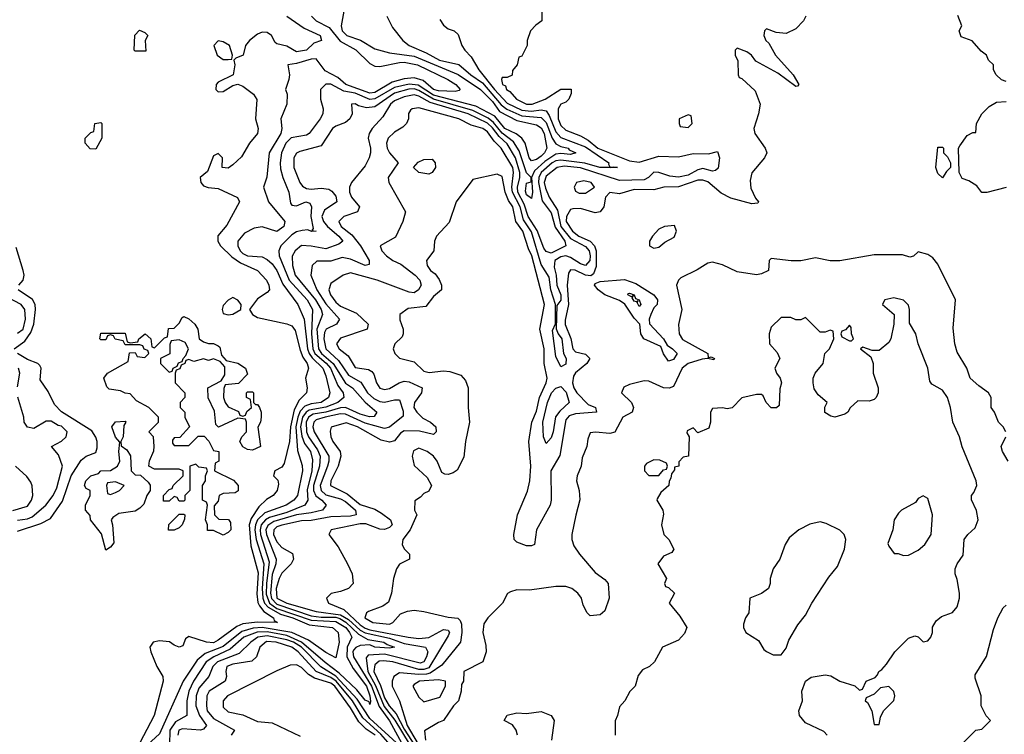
# Model space of a CAD drawing. Header units: inches. Extents: x 2380053 to 2584298, y 380219 to 546618.
# Tile 666 of 788: x 2533859 to 2537882, y 455353 to 458275. Entities that reach past the tile are written whole.
import ezdxf

# ---------------------------------------------------------------- set-up
doc = ezdxf.new("R2010")
doc.units = ezdxf.units.IN
doc.header["$MEASUREMENT"] = 0
doc.layers.add('C5435', color=7, linetype='Continuous')

msp = doc.modelspace()

# ---------------------------------------------------------------- linework, layer by layer
at = {"layer": 'C5435', "color": 2}
for points, elevation in [([(2535183, 458310), (2535171.6, 458250), (2535176.5, 458230), (2535195.5, 458210), (2535251.4, 458191.4), (2535310, 458156.4), (2535370, 458138.9), (2535470, 458125.7), (2535650, 458051.2), (2535741.8, 457990), (2535790, 457940.2), (2535819.7, 457899.7), (2535890, 457862.3), (2535970, 457845.3), (2535990, 457832.8), (2536001.1, 457810), (2536013.2, 457750), (2536002.8, 457730), (2535990, 457717.2), (2535970, 457703.5), (2535950, 457698), (2535941, 457710), (2535924.2, 457770), (2535910.6, 457790.6), (2535887.9, 457807.9), (2535840.8, 457830), (2535800.5, 457880.5), (2535722.1, 457922.1), (2535550, 457966.6), (2535487.5, 458007.5), (2535450, 458011.6), (2535390, 457997.7), (2535310, 457951.1), (2535290, 457949.1), (2535230, 457973.9), (2535183.3, 457983.3), (2535130, 458011), (2535110, 458011.2), (2535087.3, 457990), (2535087.7, 457950), (2535099.3, 457910), (2535097.1, 457890), (2535086, 457870), (2535042, 457810), (2535030, 457802.4), (2534967.5, 457792.5), (2534945.8, 457770), (2534928, 457730), (2534922.8, 457690), (2534924.8, 457664.8), (2534933.4, 457630), (2534958.4, 457570), (2534965.1, 457525.1), (2534970, 457516), (2534990, 457514), (2535028, 457530), (2535044.5, 457524.5), (2535050.4, 457510.4), (2535048.7, 457470), (2535058.5, 457421.5), (2535052.7, 457412.7), (2535070.7, 457410), (2535050.5, 457409.5), (2535035.9, 457415.9), (2535013.4, 457413.4), (2534990, 457407.2), (2534970, 457395.1), (2534926, 457350), (2534917, 457330), (2534919, 457310), (2534959.3, 457210), (2535033, 457130), (2535054.7, 457090), (2535051.1, 456990), (2535056.8, 456930), (2535064.6, 456910), (2535111.4, 456871.4), (2535128, 456850), (2535158.8, 456778.8), (2535180.9, 456750), (2535183.7, 456730), (2535158.9, 456710), (2535110, 456690.5), (2535041.6, 456678.4), (2535029, 456671), (2535014.4, 456650), (2535006.4, 456610), (2535011.6, 456571.6), (2535022.6, 456542.6), (2535046.9, 456510), (2535054.9, 456474.9), (2535052.2, 456430), (2535033, 456353), (2535036.5, 456310), (2535023.8, 456290), (2534950, 456259.9), (2534880, 456240), (2534862.9, 456230), (2534845.9, 456210), (2534841.2, 456190), (2534843.1, 456170), (2534877.9, 456057.9), (2534866.9, 455970), (2534866.3, 455926.3), (2534879.8, 455890), (2534910, 455867.6), (2535050, 455819.6), (2535150, 455814.4), (2535190.7, 455790), (2535206.7, 455770), (2535215.6, 455750), (2535197.3, 455710), (2535195.9, 455670), (2535221.8, 455621.8), (2535275.4, 455550), (2535290, 455510.6), (2535292.1, 455487.9), (2535290, 455475.3), (2535286.5, 455486.5), (2535270, 455493), (2535235.8, 455535.8), (2535163.6, 455603.6), (2535106.4, 455646.4), (2535010.3, 455730.3), (2534950, 455757), (2534870, 455772.3), (2534829.7, 455770.3), (2534774.6, 455750), (2534718.9, 455701.1), (2534651.6, 455670), (2534620.7, 455650), (2534569.2, 455570), (2534550.2, 455530), (2534541.2, 455490), (2534541.6, 455430), (2534495, 455405), (2534472.7, 455370), (2534470.4, 455310)], 14), ([(2535992, 458310), (2535992, 458270), (2535967.1, 458252.9), (2535946, 458230), (2535932, 458190), (2535932, 458170), (2535910, 458126), (2535898, 458122), (2535892, 458090), (2535872.7, 458067.3), (2535871.6, 458048.4), (2535850, 458038), (2535830, 458038), (2535827.3, 458030), (2535832, 458010), (2535844, 458004), (2535848, 457990), (2535861.4, 457981.4), (2535888.2, 457950), (2535930, 457929.4), (2535953.2, 457930), (2536005.2, 457950), (2536070, 457991.3), (2536111.6, 457991.6), (2536112.7, 457972.7), (2536102, 457950), (2536090, 457938), (2536070, 457929), (2536059.1, 457910), (2536059.6, 457870), (2536070, 457842.4), (2536090, 457823.2), (2536150, 457799.7), (2536182, 457782), (2536221.1, 457750), (2536350, 457698.4), (2536390, 457692.9), (2536470, 457716.6), (2536550, 457714.5), (2536610, 457728.4), (2536672.9, 457727.1), (2536710, 457736), (2536717.6, 457710), (2536712.5, 457667.5), (2536701.6, 457658.4), (2536690, 457656.3), (2536650, 457666.3), (2536630, 457661), (2536590, 457639.1), (2536550.8, 457630.8), (2536514.7, 457634.7), (2536470, 457649.7), (2536450, 457651.1), (2536428.4, 457630), (2536410, 457620.8), (2536310, 457618.2), (2536150, 457669.1), (2536083.7, 457676.3), (2536054.4, 457670), (2536010, 457635.3), (2536002.1, 457610), (2536006.6, 457586.6), (2536021.6, 457550), (2536056.7, 457496.7), (2536070.1, 457430), (2536110, 457380.6), (2536170, 457347.6), (2536185, 457330), (2536190.1, 457310.1), (2536188.3, 457290), (2536170, 457269.8), (2536150, 457276.5), (2536110, 457302.5), (2536090, 457308.9), (2536070, 457306), (2536046, 457290), (2536043.2, 457263.2), (2536051.4, 457230), (2536053.4, 457190), (2536070.2, 457150), (2536070, 457128.7), (2536054, 457106), (2536051.4, 457011.4), (2536058.4, 456990), (2536073.8, 456970), (2536081.3, 456910), (2536091.7, 456890), (2536090, 456866), (2536070, 456856), (2536050, 456898), (2536035.3, 457004.7), (2536048.4, 457031.6), (2536048.4, 457110), (2536028.8, 457170), (2536022.2, 457222.2), (2535990, 457274), (2535950, 457407.8), (2535917.1, 457457.1), (2535903.4, 457510), (2535872.1, 457570), (2535869.2, 457590.8), (2535877, 457650), (2535873.7, 457670), (2535826.6, 457750), (2535797.7, 457777.7), (2535770, 457816.9), (2535751.6, 457830), (2535704, 457844), (2535652.7, 457870), (2535490, 457915.1), (2535462, 457910), (2535455.3, 457904.7), (2535447.9, 457892.1), (2535447.3, 457870), (2535438.8, 457850), (2535424.4, 457835.6), (2535390, 457815.1), (2535364.4, 457790), (2535357.6, 457770), (2535360.3, 457750), (2535370, 457730.7), (2535404.7, 457690), (2535364, 457630), (2535366.8, 457610), (2535434.8, 457490), (2535424.9, 457450), (2535394.4, 457385.6), (2535332, 457350), (2535338, 457330), (2535357.3, 457310), (2535382.8, 457290), (2535415.9, 457275.9), (2535474, 457230), (2535494, 457210), (2535499.5, 457190), (2535487.7, 457170), (2535470, 457158.7), (2535450, 457161.3), (2535319, 457210), (2535210, 457239.6), (2535181, 457230), (2535130, 457196), (2535122.4, 457170), (2535128.9, 457150), (2535150, 457120.3), (2535170, 457104), (2535235.5, 457075.5), (2535283, 457030), (2535279.1, 457010), (2535170, 456973.6), (2535153.4, 456950), (2535163.8, 456930), (2535200.3, 456900.3), (2535230, 456853), (2535284.4, 456844.4), (2535297.1, 456837.1), (2535306, 456826), (2535316.4, 456790), (2535330, 456768.2), (2535350, 456762.4), (2535370, 456767.2), (2535409.8, 456790.2), (2535430, 456796.5), (2535450, 456794.9), (2535503, 456770), (2535500.3, 456750), (2535471.7, 456710), (2535469.1, 456690), (2535481.7, 456670), (2535506.5, 456646.5), (2535537.3, 456630), (2535559.1, 456610), (2535560.7, 456590), (2535550, 456579.3), (2535492.2, 456592.2), (2535430, 456594.7), (2535414.8, 456585.2), (2535390, 456553.6), (2535370, 456547.8), (2535336.3, 456556.3), (2535238.7, 456610), (2535192.8, 456627.2), (2535130.8, 456609.2), (2535126.8, 456593.2), (2535130.6, 456570), (2535138, 456550), (2535168, 456510), (2535170.7, 456490), (2535160.3, 456450), (2535130.5, 456390), (2535128.8, 456370), (2535196.2, 456336.2), (2535250, 456293.4), (2535310, 456274.4), (2535337.7, 456257.7), (2535374.4, 456230), (2535380.5, 456210), (2535370, 456199.5), (2535348.7, 456191.3), (2535330, 456192.4), (2535273.5, 456213.5), (2535250, 456214.2), (2535131.3, 456190), (2535122, 456170), (2535159.8, 456119.8), (2535198.8, 456050), (2535217.3, 456010), (2535221, 455970), (2535202, 455950), (2535170, 455937.2), (2535131, 455929), (2535112, 455910), (2535121, 455890), (2535183.6, 455863.6), (2535250, 455800.8), (2535270, 455786.9), (2535290, 455781.1), (2535446, 455750), (2535490, 455745.7), (2535530.6, 455749.4), (2535590, 455782), (2535610, 455779.3), (2535615.6, 455770), (2535610, 455756), (2535530, 455625.5), (2535510, 455618), (2535490, 455618.6), (2535383.7, 455650), (2535345.8, 455654.2), (2535327.7, 455652.3), (2535310, 455638), (2535306, 455610), (2535333, 455553), (2535350, 455502.8), (2535368.9, 455470), (2535397.5, 455437.5), (2535430, 455374.2), (2535502.4, 455262.4)], 26), ([(2534950.4, 458290), (2535020.5, 458240.5), (2535086.8, 458210), (2535091.3, 458190), (2535060.6, 458179.4), (2535030, 458149.8), (2534990, 458143.9), (2534950, 458166.3), (2534910, 458176), (2534902, 458182), (2534887, 458210), (2534870, 458222.4), (2534850, 458223.5), (2534830, 458215.8), (2534797.3, 458190), (2534781, 458170), (2534772, 458130), (2534742, 458118), (2534734, 458110), (2534738, 458090), (2534731, 458049), (2534670, 458019.3), (2534662, 458010), (2534660.7, 457990), (2534670, 457980.7), (2534690, 457982), (2534730, 458006), (2534750, 458011.3), (2534770, 458002.8), (2534814, 457970), (2534828, 457948), (2534822.4, 457870), (2534833, 457830), (2534830.5, 457810), (2534798, 457770), (2534765.2, 457714.8), (2534730, 457682), (2534710, 457668), (2534686, 457670), (2534688, 457710), (2534670, 457728), (2534650, 457718), (2534626, 457654), (2534596, 457630), (2534598.8, 457610), (2534610, 457596), (2534628.6, 457588.6), (2534670, 457584.4), (2534748.5, 457548.5), (2534757.3, 457530), (2534704.6, 457435.4), (2534668.6, 457391.4), (2534668, 457370), (2534679.1, 457350), (2534725.9, 457305.9), (2534761.2, 457281.2), (2534830.2, 457250.2), (2534867.7, 457210), (2534877.1, 457190), (2534878.8, 457170), (2534870, 457159), (2534830, 457133.2), (2534798, 457090), (2534810.6, 457070), (2534830, 457057.6), (2534950, 457032), (2534970, 457023.8), (2534984.8, 457004.8), (2535004.1, 456924.1), (2535015.2, 456895.2), (2535033.1, 456870), (2535039.1, 456850), (2535026.8, 456810), (2535033, 456770), (2535030.7, 456750), (2535000.9, 456719.1), (2534980.4, 456679.6), (2534965.4, 456610), (2534960.7, 456550), (2534938.9, 456461.1), (2534930, 456445.2), (2534901, 456430), (2534896, 456410), (2534912.8, 456392.8), (2534915.9, 456375.9), (2534910.6, 456350), (2534894, 456330), (2534866.5, 456313.5), (2534836.2, 456283.8), (2534804.2, 456235.8), (2534796.3, 456210), (2534803.5, 456123.5), (2534832.9, 456012.9), (2534828.1, 455928.1), (2534832.4, 455892.4), (2534838, 455878), (2534855.8, 455855.8), (2534896.4, 455830), (2534898.8, 455818.8), (2534912, 455810), (2534830, 455812.2), (2534770, 455804.8), (2534745.8, 455794.2), (2534670, 455737.7), (2534650, 455727.8), (2534622, 455730), (2534550, 455752.7), (2534536, 455744), (2534524.7, 455715.3), (2534510.9, 455709.1), (2534490, 455717.2), (2534471.4, 455731.4), (2534430, 455736.2), (2534404.7, 455730), (2534391, 455710), (2534394.8, 455690), (2534419.1, 455630), (2534443, 455590), (2534444.4, 455570), (2534408.2, 455430), (2534334.5, 455290)], 6), ([(2535050.7, 458290), (2535070.6, 458270), (2535122.9, 458242.9), (2535167.7, 458187.7), (2535231.6, 458151.6), (2535290, 458095.8), (2535310, 458084.9), (2535330, 458083.7), (2535410, 458100.2), (2535430, 458100.7), (2535484, 458090), (2535607.7, 458030), (2535640.5, 458010), (2535658.8, 457990), (2535654.9, 457985.1), (2535638, 457982), (2535570, 457983.9), (2535549.8, 457990), (2535506.9, 458026.9), (2535470, 458037.1), (2535430, 458032.7), (2535380.9, 458019.1), (2535310, 457977.5), (2535290, 457974.3), (2535191.5, 458010), (2535158.8, 458038.8), (2535106.4, 458066.4), (2535070, 458115.4), (2535050, 458114.2), (2534990, 458095.8), (2534954, 458090), (2534960.7, 458050), (2534958.8, 458030), (2534944.7, 457990), (2534951, 457970), (2534950.7, 457930), (2534926.4, 457870), (2534930.3, 457830), (2534925.3, 457810), (2534878, 457730), (2534868.8, 457631.2), (2534854.9, 457590), (2534874.9, 457530), (2534941.6, 457450), (2534938.4, 457430), (2534910, 457409.7), (2534850, 457428), (2534816.7, 457423.3), (2534777.2, 457402.8), (2534750.4, 457370), (2534750.3, 457350), (2534759, 457330), (2534770, 457319.6), (2534790, 457310.2), (2534850, 457304.9), (2534870, 457294.9), (2534890, 457277), (2534908.9, 457250), (2534933.8, 457193.8), (2534995.8, 457110), (2535020.7, 457050), (2535034.7, 456930), (2535041.4, 456910), (2535053.1, 456893.1), (2535097.7, 456850), (2535110, 456818.8), (2535125.3, 456750), (2535120.3, 456730), (2535090.4, 456710), (2535050, 456704.4), (2535024.4, 456695.6), (2535005.4, 456674.6), (2534995.2, 456650), (2534987.5, 456610), (2534993.6, 456513.6), (2535012.6, 456452.6), (2535014, 456430), (2534994.3, 456330), (2534978.7, 456310), (2534948, 456290), (2534860.6, 456259.4), (2534830.9, 456230), (2534821.9, 456210), (2534819.3, 456190), (2534824.8, 456150), (2534855.8, 456050), (2534849.6, 455950), (2534852.2, 455910), (2534859.3, 455890), (2534873.4, 455873.4), (2534924.5, 455844.5), (2534975.3, 455830), (2535041.1, 455801.1), (2535137.3, 455790), (2535160.4, 455770), (2535164.4, 455730), (2535150, 455666), (2535110, 455688.3), (2535038.4, 455738.4), (2534970, 455769.9), (2534850, 455789.5), (2534812.8, 455787.2), (2534766.2, 455773.8), (2534690, 455712.3), (2534616, 455684), (2534583.4, 455656.6), (2534526, 455570), (2534430, 455355.6), (2534381.2, 455310)], 10), ([(2535358.8, 458290), (2535382.5, 458242.5), (2535424, 458190), (2535450.7, 458170), (2535520, 458140), (2535573.4, 458110), (2535652.4, 458092.4), (2535701.5, 458050), (2535750, 458016.3), (2535826.3, 457926.3), (2535848.6, 457908.6), (2535910, 457882.5), (2535990, 457875.4), (2536010, 457854.9), (2536035.1, 457790), (2536050, 457767.4), (2536070, 457756.5), (2536099.3, 457750), (2536103.4, 457743.4), (2536130.8, 457730), (2536110, 457723.9), (2536070, 457728.2), (2536050, 457725.8), (2536004.2, 457695.8), (2535962.8, 457657.2), (2535950.2, 457630), (2535954.4, 457570), (2535950, 457544), (2535930, 457559.5), (2535925.5, 457574.5), (2535930, 457606.8), (2535948.4, 457611.6), (2535949, 457630), (2535930, 457649), (2535899, 457739), (2535876.1, 457776.1), (2535830, 457811.2), (2535794.9, 457854.9), (2535772.3, 457872.3), (2535710, 457904.3), (2535549.9, 457949.9), (2535490, 457985.6), (2535470, 457992.3), (2535448.8, 457991.2), (2535390, 457974.6), (2535310, 457919.3), (2535275.2, 457915.2), (2535243.2, 457923.2), (2535230, 457931.6), (2535214, 457930), (2535217.3, 457890), (2535207.3, 457870), (2535190, 457855.1), (2535150, 457839.5), (2535137.3, 457830), (2535090, 457759), (2535003.6, 457736.4), (2534990, 457729.3), (2534978.4, 457710), (2534979.5, 457670), (2535003.1, 457610), (2535014.7, 457594.7), (2535030, 457584.9), (2535050, 457582), (2535090, 457586.5), (2535122.3, 457582.3), (2535134.5, 457574.5), (2535150, 457553.4), (2535154.4, 457530), (2535104.1, 457495.9), (2535093.1, 457470), (2535100.3, 457450), (2535116.5, 457430), (2535163.1, 457390), (2535179.1, 457370), (2535162.6, 457357.4), (2535110, 457338.7), (2535050, 457349.7), (2535010, 457351.6), (2534983.8, 457330), (2534972.1, 457307.9), (2534972.8, 457270), (2534984.5, 457230), (2535067.1, 457130), (2535090.2, 457090), (2535096.1, 457070), (2535072.3, 457010), (2535079.2, 456930), (2535092, 456910), (2535140.1, 456870), (2535189.6, 456789.6), (2535218.3, 456770), (2535270, 456711.4), (2535318, 456670), (2535307.7, 456652.3), (2535288.2, 456651.8), (2535250, 456662.2), (2535190, 456689.2), (2535170, 456688.1), (2535110, 456670.4), (2535058.2, 456661.8), (2535038.6, 456650), (2535028.6, 456630), (2535030.9, 456590), (2535038.6, 456570), (2535076.1, 456516.1), (2535086.3, 456490), (2535084.2, 456450), (2535059.2, 456370), (2535058.8, 456350), (2535068.4, 456328.4), (2535093.4, 456310), (2535110.7, 456290), (2535096.3, 456270), (2535050, 456258.2), (2534990, 456250.5), (2534897, 456223), (2534872.8, 456207.2), (2534865.1, 456190), (2534866.5, 456170), (2534906, 456070), (2534905.4, 456050), (2534890, 456006.6), (2534883, 455930), (2534888, 455908), (2534910, 455884.9), (2535050, 455837.9), (2535090, 455831.9), (2535150, 455831.7), (2535166.2, 455826.2), (2535191.6, 455811.6), (2535242.8, 455762.8), (2535281.2, 455741.2), (2535346.8, 455730), (2535360.3, 455720.3), (2535390.4, 455710), (2535370, 455705.3), (2535310, 455709.9), (2535290, 455718.7), (2535250, 455715.9), (2535231.6, 455708.4), (2535223.3, 455696.7), (2535220.2, 455690), (2535223, 455670), (2535296.3, 455550), (2535327.2, 455467.2), (2535370, 455407.9), (2535419.2, 455319.2)], 18), ([(2535575.3, 458275.3), (2535590, 458252), (2535610, 458238), (2535634, 458230), (2535650, 458214), (2535664.7, 458170), (2535678, 458150), (2535702.8, 458122.8), (2535735.3, 458070), (2535798.7, 457990), (2535850, 457933.5), (2535910, 457904.6), (2535950, 457901), (2535990, 457906.6), (2536010, 457901.8), (2536022.8, 457882.8), (2536050, 457816), (2536070, 457793), (2536170, 457755.8), (2536265.5, 457690), (2536264, 457684), (2536270.9, 457670.9), (2536286.3, 457673.7), (2536302, 457670), (2536228.9, 457671.1), (2536168, 457688), (2536070, 457701.2), (2536050, 457698.1), (2536034.7, 457690), (2535989.4, 457650), (2535980.1, 457630), (2535978.8, 457610), (2535993.8, 457533.8), (2536030, 457485.3), (2536047.2, 457427.2), (2536086, 457370), (2536090.2, 457349.8), (2536030, 457319.8), (2536010, 457326.6), (2536000.7, 457340.7), (2535973.3, 457413.3), (2535937, 457470), (2535920.6, 457520.6), (2535894.2, 457570), (2535892.5, 457590), (2535903, 457630), (2535902.8, 457650), (2535884.1, 457710), (2535850, 457766.8), (2535817.3, 457797.3), (2535790, 457833.3), (2535770, 457852.1), (2535691.2, 457890), (2535536.3, 457936.3), (2535490, 457962.3), (2535470, 457968.2), (2535430, 457959.8), (2535390, 457943.5), (2535373.4, 457930), (2535342.5, 457877.5), (2535299.1, 457830), (2535287.3, 457810), (2535282.8, 457790), (2535292.7, 457750), (2535292.7, 457730), (2535286, 457710), (2535270, 457677.2), (2535214.8, 457610), (2535206, 457590), (2535206.7, 457570), (2535214.9, 457550), (2535247.7, 457510), (2535238.8, 457490), (2535182.8, 457470), (2535162.4, 457450), (2535172.7, 457430), (2535215.9, 457395.9), (2535250.9, 457350.9), (2535286, 457290), (2535286, 457274), (2535270, 457269.8), (2535210, 457296), (2535176.7, 457303.3), (2535130, 457288), (2535072.5, 457287.5), (2535053.4, 457270), (2535048.2, 457230), (2535072.2, 457170), (2535110, 457113.8), (2535165.5, 457050), (2535153.4, 457030), (2535110.3, 457009.7), (2535103.8, 456996.2), (2535101, 456970), (2535109.3, 456930), (2535161.4, 456881.4), (2535202, 456822), (2535252.6, 456792.6), (2535280.2, 456750), (2535305.9, 456725.9), (2535330, 456714.2), (2535350, 456711.3), (2535390, 456721.1), (2535410, 456720.7), (2535425.8, 456674.2), (2535426, 456654), (2535370, 456609.7), (2535350, 456603.1), (2535270, 456624.9), (2535190, 456661.9), (2535170, 456663), (2535107.3, 456650), (2535070, 456638.4), (2535060.2, 456630), (2535056.5, 456610), (2535061.8, 456590), (2535121.6, 456490), (2535122, 456470), (2535116.3, 456450), (2535085.9, 456370), (2535090.1, 456350.1), (2535110, 456332.9), (2535170, 456316.3), (2535190, 456305.2), (2535230.3, 456270), (2535233, 456250), (2535210, 456244.6), (2535130, 456242), (2535050, 456227), (2535010, 456225.8), (2534930, 456208.9), (2534910, 456201.4), (2534897.3, 456190), (2534895.9, 456170), (2534910, 456140.3), (2534930, 456116.5), (2534972.9, 456092.9), (2534977.1, 456070), (2534968.2, 456050), (2534930, 456011.6), (2534918.5, 455990), (2534906.8, 455950), (2534910, 455910.6), (2534950.5, 455890), (2535070, 455855), (2535170, 455842.5), (2535202.3, 455822.3), (2535250, 455778.9), (2535270, 455768.7), (2535370, 455747), (2535430, 455724.8), (2535516.3, 455710), (2535526, 455690), (2535521.2, 455670), (2535510.7, 455649.3), (2535495.1, 455644.9), (2535350, 455681), (2535282.6, 455677.4), (2535274.4, 455665.6), (2535280.7, 455610), (2535312.4, 455552.4), (2535347.3, 455467.3), (2535391.3, 455411.3), (2535482.1, 455262.1)], 22), ([(2537071.3, 458290), (2537062, 458270), (2537030, 458238), (2536990, 458218), (2536950, 458222), (2536910, 458238), (2536902, 458230), (2536898.8, 458210), (2536907.7, 458190), (2536919.3, 458179.3), (2536946.8, 458130), (2537018.8, 458050), (2537042, 458010), (2537036.9, 458003.1), (2537030, 458002), (2536955.9, 458055.9), (2536866, 458106), (2536848.7, 458130), (2536830, 458144), (2536790, 458158), (2536782, 458150), (2536782, 458130), (2536792.7, 458107.3), (2536794, 458050), (2536798, 458038), (2536810, 458034), (2536863.6, 457983.6), (2536884.7, 457930), (2536878, 457890), (2536858, 457830), (2536862, 457810), (2536904.7, 457750), (2536911.3, 457730), (2536902, 457710), (2536850.6, 457649.4), (2536843, 457617), (2536845.8, 457585.8), (2536865.2, 457545.2), (2536878, 457530), (2536875.3, 457524.7), (2536850, 457522), (2536764.7, 457544.7), (2536725.4, 457565.4), (2536670, 457611.5), (2536650, 457618.4), (2536630, 457618.7), (2536550, 457592), (2536490.4, 457589.6), (2536450, 457579.7), (2536370, 457580.5), (2536310, 457562.7), (2536270, 457568), (2536252, 457550), (2536246, 457510), (2536230.7, 457489.3), (2536210, 457486), (2536150, 457502.7), (2536118.8, 457501.2), (2536110, 457499), (2536092.4, 457470), (2536092, 457450), (2536116.9, 457410), (2536143.7, 457390), (2536189.5, 457369.5), (2536207.2, 457350), (2536214, 457330), (2536214.3, 457265.7), (2536203.4, 457236.6), (2536192.7, 457227.3), (2536170, 457230.9), (2536128.7, 457251.3), (2536110, 457252), (2536101.7, 457238.3), (2536096.1, 457190), (2536101.4, 457110), (2536087.2, 457047.2), (2536088.2, 457028.2), (2536111, 456971), (2536119, 456930), (2536130, 456916.5), (2536170, 456907.7), (2536187.7, 456890), (2536176.4, 456870), (2536130, 456831.3), (2536122.2, 456817.8), (2536116.9, 456790), (2536123.2, 456770), (2536134.6, 456750), (2536182, 456702), (2536211.3, 456690), (2536216, 456670), (2536130, 456664.2), (2536104.6, 456655.4), (2536090, 456639.5), (2536066.4, 456493.6), (2536028.4, 456430), (2536030.6, 456310.6), (2536026.8, 456290), (2535971, 456190), (2535962, 456130), (2535950, 456124), (2535930, 456124), (2535890, 456139), (2535879, 456150), (2535877.2, 456170), (2535892.7, 456250), (2535933, 456347), (2535943, 456390), (2535947.6, 456450), (2535938.7, 456550), (2535951, 456630), (2535970, 456674), (2535983.1, 456730), (2536009.7, 456790), (2536014, 456810), (2536002, 456870), (2536002.2, 456930), (2535984, 457010), (2536003.5, 457110), (2535950.7, 457310), (2535937.7, 457337.7), (2535915, 457410), (2535885.7, 457450), (2535873.6, 457510), (2535855.9, 457535.9), (2535842.2, 457570), (2535830, 457633.2), (2535810, 457643.7), (2535710, 457622), (2535642, 457530), (2535613.7, 457446.3), (2535562, 457390), (2535554, 457370), (2535550.7, 457329.3), (2535520.7, 457290), (2535524, 457270), (2535537.3, 457250), (2535556, 457236), (2535572.9, 457212.9), (2535581.6, 457190), (2535582, 457170), (2535550, 457142.7), (2535518, 457102), (2535446.4, 457093.6), (2535412, 457070), (2535411.6, 457048.4), (2535426, 457010), (2535426, 456990), (2535421, 456979), (2535391.3, 456950), (2535384.7, 456930), (2535392, 456910), (2535411.1, 456891.1), (2535470, 456876), (2535510, 456838), (2535532.5, 456832.5), (2535590, 456839.3), (2535616.7, 456836.7), (2535661, 456821), (2535679.8, 456799.8), (2535690.8, 456770), (2535690.8, 456690), (2535697.3, 456630), (2535680.7, 456550), (2535673.4, 456486.6), (2535646.4, 456433.6), (2535630, 456422), (2535610, 456415.3), (2535596.4, 456416.4), (2535584, 456424), (2535564, 456470), (2535549, 456490), (2535524, 456510), (2535490, 456522.7), (2535468.2, 456511.8), (2535463, 456490), (2535470, 456452), (2535523.6, 456403.6), (2535542, 456370), (2535530, 456348), (2535510, 456338), (2535496.9, 456323.1), (2535472.7, 456307.3), (2535472, 456270), (2535482, 456250), (2535454.8, 456190), (2535424.9, 456150), (2535421, 456130), (2535430, 456112), (2535452, 456090), (2535452, 456070), (2535411.1, 456048.9), (2535398, 456030), (2535386, 455990), (2535378, 455930), (2535366, 455894), (2535342.8, 455877.2), (2535284.1, 455855.9), (2535276, 455850), (2535268.5, 455830), (2535302, 455810), (2535370, 455803.8), (2535384, 455810), (2535414.6, 455845.4), (2535443.1, 455856.9), (2535470, 455861), (2535510, 455856), (2535610, 455832.4), (2535648.7, 455828.7), (2535658.5, 455818.5), (2535663.8, 455803.8), (2535666, 455770), (2535659.6, 455730), (2535583.8, 455636.2), (2535536.5, 455603.5), (2535520.9, 455599.1), (2535490, 455597.5), (2535410, 455604.7), (2535388, 455590), (2535381.3, 455570), (2535381.3, 455550), (2535410.5, 455490), (2535442.6, 455390), (2535500.4, 455290)], 30), ([(2537890, 458022), (2537870, 458028.7), (2537849.1, 458049.1), (2537838, 458070), (2537838, 458090), (2537818, 458110), (2537808.7, 458130), (2537786.8, 458146.8), (2537750, 458188.7), (2537705.2, 458205.2), (2537698, 458230), (2537708, 458250), (2537692.7, 458292.7)], 30), ([(2537890, 457588.7), (2537810, 457568.7), (2537790, 457568.7), (2537770, 457595.3), (2537736.4, 457616.4), (2537710, 457626), (2537698, 457650), (2537695.3, 457750), (2537700.2, 457759.8), (2537730, 457802), (2537754, 457814), (2537766, 457814), (2537768.7, 457850), (2537789.5, 457890.5), (2537820.1, 457919.9), (2537850, 457938), (2537890, 457941)], 30), ([(2533855.1, 457190), (2533873, 457210), (2533876.9, 457230), (2533872.6, 457250), (2533843.6, 457343.6)], 6), ([(2537888, 456590), (2537878, 456610), (2537858, 456630), (2537842, 456670), (2537828, 456690), (2537828, 456730), (2537818, 456750), (2537778, 456778), (2537742.7, 456810), (2537729.2, 456850), (2537690, 456915.3), (2537679.3, 456950), (2537673.6, 457013.6), (2537682.9, 457130), (2537610, 457275.3), (2537590, 457302), (2537570, 457315.3), (2537530, 457326), (2537511.6, 457308.4), (2537496, 457304), (2537466.4, 457313.6), (2537350, 457314), (2537210, 457289), (2537170, 457289.2), (2537110, 457301.2), (2537050, 457289.3), (2537010.6, 457289.4), (2536930, 457299), (2536921, 457290), (2536918, 457250), (2536890, 457236), (2536870, 457232.3), (2536790, 457243.7), (2536730, 457273.2), (2536690, 457284), (2536670, 457279), (2536627.5, 457252.5), (2536560.5, 457219.5), (2536550.6, 457209.4), (2536542.8, 457190), (2536563.8, 457090), (2536550.8, 457029.2), (2536553.4, 456990), (2536567, 456967), (2536670.8, 456910), (2536672, 456892), (2536684, 456896), (2536698, 456890), (2536695.3, 456884.7), (2536669.5, 456889.5), (2536647.5, 456887.5), (2536590, 456869.7), (2536566.3, 456850), (2536530, 456776), (2536511.9, 456768.1), (2536489.7, 456769.7), (2536430, 456797.2), (2536410, 456799), (2536350, 456784), (2536327.5, 456772.5), (2536318, 456750), (2536358.8, 456710), (2536366.8, 456690), (2536361, 456670), (2536322.8, 456650), (2536290, 456589.2), (2536270, 456583.7), (2536211.1, 456588.9), (2536190, 456586), (2536179.6, 456560.4), (2536176, 456530), (2536156.8, 456483.2), (2536153.4, 456450), (2536136.3, 456410), (2536133.4, 456390), (2536144.9, 456350), (2536147.5, 456312.5), (2536130.6, 456249.4), (2536114.8, 456170), (2536114.8, 456150), (2536123.4, 456123.4), (2536146.8, 456090), (2536210, 456014.8), (2536250, 455986), (2536262.8, 455970), (2536266.8, 455910), (2536250, 455858), (2536230, 455842), (2536190, 455838), (2536178, 455850), (2536161.2, 455881.2), (2536154, 455910), (2536139, 455930), (2536115.3, 455950), (2536090, 455958), (2536050, 455958), (2535942, 455942), (2535890, 455944), (2535863.6, 455936.4), (2535851.6, 455928.4), (2535832, 455890), (2535770.9, 455829.1), (2535755.3, 455804.7), (2535751, 455770), (2535763.6, 455716.4), (2535764.7, 455690), (2535750.9, 455649.1), (2535674, 455610), (2535672, 455570), (2535663.6, 455556.4), (2535662, 455530), (2535651.3, 455490), (2535631.3, 455470), (2535590.8, 455409.2), (2535570, 455402), (2535512.7, 455367.3), (2535517.3, 455330)], 34), ([(2533850, 456993.1), (2533872.9, 457010), (2533882.7, 457050), (2533879.7, 457090), (2533864.5, 457110), (2533749.4, 457170)], 10), ([(2533836, 456930), (2533879.1, 456960.9), (2533903.8, 456996.2), (2533915.9, 457030), (2533923.7, 457090), (2533922.2, 457110), (2533910.6, 457130.6), (2533852, 457170)], 6), ([(2537158, 455350), (2537145.2, 455365.2), (2537070, 455400.9), (2537044.5, 455430), (2537042.9, 455450), (2537057, 455490), (2537055.1, 455530), (2537069.6, 455570.4), (2537092.9, 455587.1), (2537150, 455596.3), (2537172.7, 455592.7), (2537210, 455571), (2537271.6, 455551.6), (2537290, 455534), (2537302, 455538), (2537318, 455570), (2537354, 455586), (2537364, 455596), (2537369.4, 455610.6), (2537382, 455618), (2537400.4, 455639.6), (2537434, 455690), (2537490, 455746), (2537516, 455756), (2537530, 455752), (2537550, 455731.3), (2537570, 455736), (2537581.2, 455750), (2537589, 455770), (2537588.9, 455791.1), (2537603.1, 455816.9), (2537624.7, 455835.3), (2537670, 455852), (2537690, 455874), (2537699, 455910), (2537699, 455930), (2537690, 455986), (2537681.2, 456010), (2537681.2, 456030), (2537689, 456050), (2537713.6, 456086.4), (2537718, 456150), (2537732.3, 456170), (2537762.4, 456197.6), (2537775.8, 456230), (2537768.7, 456268.7), (2537748.4, 456311.6), (2537748, 456330), (2537758, 456342), (2537769.3, 456370), (2537767, 456390), (2537710, 456528.7), (2537699.5, 456570), (2537671.8, 456630), (2537661.6, 456690), (2537649.5, 456730), (2537630, 456760.9), (2537585.4, 456785.4), (2537577.5, 456797.5), (2537569, 456850), (2537529.4, 456950), (2537520.9, 456990), (2537494, 457034), (2537495.1, 457090), (2537490, 457108), (2537470, 457128.7), (2537430, 457137.2), (2537394, 457130), (2537385.4, 457114.6), (2537384.7, 457110), (2537431.3, 457070), (2537431, 457030), (2537418.8, 456970), (2537410, 456955.3), (2537370, 456922), (2537342, 456922), (2537303.6, 456936.4), (2537294, 456930), (2537336, 456896), (2537346, 456870), (2537346, 456830), (2537366, 456770), (2537366, 456750), (2537358, 456730), (2537350, 456722), (2537330, 456715.3), (2537283.6, 456716.4), (2537251.6, 456688.4), (2537242, 456670), (2537230, 456662), (2537190, 456649.3), (2537173.6, 456653.6), (2537149, 456669), (2537148.9, 456691.1), (2537158, 456710), (2537121.2, 456741.2), (2537105.6, 456765.6), (2537101.2, 456790), (2537101.2, 456810), (2537109.2, 456830), (2537142, 456870), (2537148, 456910), (2537168, 456930), (2537186, 456970), (2537182, 457002), (2537170, 457006), (2537150, 456998), (2537130, 456998), (2537070, 457058), (2537050, 457048), (2537030, 457048), (2537010, 457058), (2536970, 457058), (2536930, 457018), (2536921, 456990), (2536922, 456950), (2536953.7, 456913.7), (2536964.7, 456890), (2536944.7, 456850), (2536951.3, 456830), (2536966, 456810), (2536971.3, 456790), (2536965.4, 456765.4), (2536962, 456698), (2536951.6, 456688.4), (2536930, 456688.7), (2536909.3, 456709.3), (2536896.5, 456736.5), (2536890, 456742), (2536870, 456742), (2536810, 456728.7), (2536770, 456688.7), (2536750, 456684), (2536730, 456688.7), (2536690, 456686), (2536682, 456670), (2536682, 456630), (2536674.4, 456605.6), (2536630, 456586), (2536610, 456606), (2536586, 456594), (2536585.4, 456585.4), (2536594, 456570), (2536592, 456490), (2536570, 456486), (2536552.7, 456467.3), (2536552, 456450), (2536534, 456446), (2536534, 456434), (2536522, 456418), (2536519.6, 456400.4), (2536512, 456388), (2536511.3, 456370), (2536478, 456342), (2536463.6, 456316.4), (2536462, 456310), (2536486, 456270), (2536490, 456254), (2536481, 456210), (2536490.9, 456170.9), (2536511.3, 456150), (2536532, 456110), (2536523.6, 456096.4), (2536490, 456082), (2536466, 456050), (2536502, 455990), (2536494, 455970), (2536498, 455958), (2536510, 455954), (2536534, 455930), (2536512, 455890), (2536556.8, 455836.8), (2536584.7, 455790), (2536574.8, 455765.2), (2536550, 455738), (2536484.7, 455710), (2536452, 455650), (2536432, 455630), (2536403.5, 455616.5), (2536386.4, 455593.6), (2536374, 455550), (2536351.6, 455528.4), (2536332, 455490), (2536310, 455466), (2536302, 455430), (2536291.6, 455408.4), (2536291.3, 455350)], 38), ([(2533850, 456184.4), (2533945.3, 456214.7), (2533984.7, 456235.3), (2534033.3, 456306.7), (2534068.7, 456410), (2534110, 456474), (2534129.6, 456490.4), (2534170, 456505.5), (2534175.9, 456524.1), (2534175.6, 456550), (2534170, 456568.7), (2534153.6, 456593.6), (2534030, 456671.9), (2534001.5, 456701.5), (2533975.2, 456755.2), (2533942.7, 456802.7), (2533947, 456850), (2533941.2, 456861.2), (2533933.2, 456870), (2533890, 456885.4), (2533850, 456909.7)], 6), ([(2533850, 456774), (2533859.6, 456830), (2533853.6, 456850)], 10), ([(2533850, 456228.3), (2533890, 456234), (2533910, 456242.8), (2533965.1, 456290), (2533995.4, 456330), (2534010, 456360.7), (2534033, 456450), (2534016.6, 456496.6), (2533988, 456530), (2534030, 456552), (2534048, 456570), (2534052.7, 456590), (2534030, 456612.7), (2534016, 456616), (2533986.8, 456633.2), (2533966.8, 456633.2), (2533916.9, 456603.1), (2533890, 456609.2), (2533877.2, 456630), (2533876, 456650), (2533851.4, 456731.4)], 10), ([(2537897.2, 456470), (2537874, 456510), (2537868.7, 456530), (2537888.7, 456570)], 34), ([(2533830, 456268.8), (2533890, 456286.4), (2533907, 456310), (2533912, 456330), (2533909.6, 456369.6), (2533903.6, 456383.6), (2533887.6, 456407.6), (2533841.2, 456450)], 14), ([(2537690, 455294), (2537766, 455370), (2537790, 455374), (2537826, 455410), (2537808.4, 455428.4), (2537788, 455470), (2537788, 455510), (2537763.1, 455583.1), (2537763.1, 455596.9), (2537809.1, 455670.9), (2537838, 455782), (2537855.3, 455830), (2537878, 455870), (2537890, 455882)], 34), ([(2535398.8, 455318.8), (2535290, 455417.5), (2535237.5, 455497.5), (2535151.1, 455591.1), (2535088.6, 455628.6), (2535010, 455709.1), (2534977.7, 455730), (2534950, 455739.9), (2534870, 455756.3), (2534832, 455750), (2534802.6, 455730), (2534755.7, 455684.3), (2534666.7, 455650), (2534648, 455630), (2534632, 455590), (2534590, 455542.4), (2534579.3, 455510), (2534578.9, 455470), (2534593.2, 455430), (2534622, 455390), (2534610, 455374), (2534598, 455370), (2534523.6, 455376.4), (2534509.2, 455370), (2534504.3, 455350)], 18), ([(2535372.5, 455310), (2535334.2, 455354.2), (2535261.3, 455421.3), (2535218, 455490), (2535152.5, 455570), (2535130, 455585.3), (2535070.4, 455610.4), (2534996.8, 455690), (2534970.9, 455710), (2534906, 455730), (2534867.8, 455732.2), (2534840.3, 455710), (2534826, 455670), (2534807.6, 455652.4), (2534730, 455640.4), (2534704.4, 455630), (2534700.4, 455610), (2534703.8, 455590), (2534698, 455570), (2534632.4, 455530), (2534623.1, 455510), (2534621.5, 455470), (2534624.7, 455450), (2534650, 455417.8), (2534736, 455370), (2534722.8, 455350)], 22), ([(2535310.6, 455350), (2535274.3, 455374.3), (2535244.5, 455404.5), (2535210, 455462.2), (2535145.8, 455550), (2535130, 455562.2), (2535062.7, 455582.7), (2535038.4, 455598.4), (2535010, 455626.3), (2534990, 455636.9), (2534964.4, 455635.6), (2534910, 455612.3), (2534707.3, 455510), (2534690.7, 455490), (2534690, 455464.7), (2534710, 455445.5), (2534770, 455433.4), (2534830, 455406.4), (2534890, 455400.5), (2535005.2, 455345.2)], 26), ([(2535893.3, 455350), (2535887.6, 455370), (2535872, 455392), (2535838, 455410), (2535850, 455431), (2535890, 455441), (2535930, 455438.8), (2535990, 455446.8), (2536030.6, 455430.6), (2536042, 455410), (2536031.3, 455330)], 34)]:
    msp.add_lwpolyline(points, dxfattribs=dict(at, elevation=elevation))
for points, elevation in [([(2534330, 458146), (2534326, 458150), (2534328.9, 458211.1), (2534348, 458232), (2534370, 458222), (2534382, 458210), (2534372, 458190), (2534374, 458146), (2534370, 458146)], 2), ([(2534670, 458188), (2534652, 458170), (2534666, 458130), (2534690, 458112), (2534710, 458112), (2534726, 458114), (2534728, 458130), (2534715.3, 458170), (2534690, 458184)], 6), ([(2536590, 457886), (2536554, 457870), (2536554, 457850), (2536558, 457838), (2536590, 457834), (2536606, 457850), (2536602, 457882)], 30), ([(2534170, 457746), (2534147.3, 457747.3), (2534126, 457770), (2534126, 457790), (2534150, 457814), (2534162, 457818), (2534166, 457850), (2534190, 457854), (2534194, 457850), (2534194, 457790)], 2), ([(2537630, 457628), (2537610, 457646), (2537602, 457670), (2537610, 457754), (2537630, 457754), (2537634, 457750), (2537634, 457730), (2537650, 457714), (2537662, 457690), (2537662, 457670), (2537645.4, 457654.6)], 30), ([(2535530, 457643.7), (2535489.6, 457649.6), (2535468, 457670), (2535487.2, 457692.8), (2535510, 457702.8), (2535544.7, 457704.7), (2535556, 457690), (2535557.3, 457670), (2535544.7, 457650)], 26), ([(2536164.5, 457615.5), (2536134, 457610), (2536124.7, 457590), (2536130, 457574), (2536145.4, 457565.4), (2536170, 457566), (2536208, 457590), (2536194, 457610)], 30), ([(2536534, 457434), (2536494, 457430), (2536470, 457419), (2536444.7, 457390), (2536432, 457370), (2536432, 457350), (2536450, 457341), (2536470, 457344.7), (2536494.6, 457365.4), (2536533.6, 457386.4), (2536542, 457410)], 34), ([(2536510, 456879.3), (2536490, 456909), (2536478.3, 456938.3), (2536409.4, 456970), (2536397, 456990), (2536392.7, 457030), (2536370, 457054.7), (2536331.5, 457111.5), (2536310, 457126.6), (2536249.6, 457150), (2536222, 457170), (2536207.3, 457190), (2536210, 457196), (2536230, 457204.4), (2536330, 457212.6), (2536375.8, 457195.8), (2536450.3, 457150.3), (2536465.5, 457130), (2536463, 457110), (2536450, 457097), (2536437.3, 457070), (2536430.3, 457050), (2536432, 457032), (2536490, 456970.6), (2536503.8, 456943.8), (2536526.8, 456930), (2536544.9, 456910), (2536530, 456885.1)], 30), ([(2534730, 457139), (2534710, 457128.7), (2534690, 457106), (2534686, 457090), (2534690, 457074), (2534710, 457067.7), (2534730, 457071), (2534762, 457090), (2534764, 457110), (2534750, 457128.7)], 6), ([(2536390, 457102.7), (2536381.2, 457118.8), (2536386, 457126), (2536378.8, 457121.2), (2536370, 457124.5), (2536362, 457138), (2536367.3, 457147.3), (2536358, 457142), (2536343.7, 457150), (2536345.1, 457154.9), (2536350, 457157.3), (2536370, 457150.3), (2536375.2, 457135.2), (2536390.4, 457130), (2536396.3, 457110)], 26), ([(2534770, 456654), (2534782, 456658), (2534787.3, 456672.7), (2534806, 456690), (2534802, 456722), (2534786, 456730), (2534786, 456750), (2534790, 456754), (2534810, 456754), (2534814, 456750), (2534814, 456710), (2534822, 456702), (2534830, 456702), (2534838, 456690), (2534844.7, 456670), (2534844.7, 456650), (2534842, 456630), (2534831.6, 456608.4), (2534842, 456530), (2534810, 456515.3), (2534790, 456518), (2534770, 456528), (2534758, 456550), (2534766, 456570), (2534786, 456590), (2534786, 456630), (2534782, 456642), (2534750, 456646), (2534671.1, 456608.9), (2534660.4, 456620.4), (2534654.6, 456674.6), (2534628.9, 456728.9), (2534628, 456770), (2534682, 456798), (2534696.4, 456823.6), (2534696.4, 456856.4), (2534678, 456878), (2534650, 456888), (2534630, 456882), (2534610, 456888), (2534570, 456878), (2534550, 456886), (2534538, 456882), (2534534, 456870), (2534518, 456862), (2534512.7, 456847.3), (2534498, 456842), (2534494, 456830), (2534494, 456790), (2534534, 456750), (2534534, 456730), (2534514, 456710), (2534514, 456690), (2534534, 456670), (2534534, 456650), (2534552, 456610), (2534512.7, 456567.3), (2534490, 456566), (2534483.6, 456556.4), (2534483.6, 456543.6), (2534490, 456534), (2534550, 456534), (2534588.4, 456571.6), (2534612, 456572), (2534631.6, 456551.6), (2534650, 456514), (2534672, 456510), (2534672, 456470), (2534658, 456462), (2534654, 456430), (2534732.7, 456392.7), (2534752, 456370), (2534751.6, 456348.4), (2534739.6, 456340.4), (2534690, 456338), (2534674, 456330), (2534670, 456306), (2534652.7, 456287.3), (2534654, 456250), (2534672.7, 456232.7), (2534711.6, 456231.6), (2534719.6, 456219.6), (2534722, 456190), (2534710, 456178), (2534690, 456168), (2534650, 456186), (2534626, 456186), (2534626, 456210), (2534618, 456230), (2534626, 456290), (2534622, 456302), (2534606, 456310), (2534606, 456370), (2534618, 456390), (2534618, 456410), (2534626, 456430), (2534622, 456442), (2534590, 456446), (2534578, 456458), (2534554, 456450), (2534554, 456350), (2534534, 456330), (2534534, 456310), (2534530, 456306), (2534510, 456306), (2534502, 456322), (2534490, 456326), (2534470, 456306), (2534446, 456306), (2534446, 456330), (2534470, 456354), (2534482, 456358), (2534486, 456370), (2534526, 456410), (2534526, 456430), (2534510, 456438), (2534410, 456438), (2534386, 456450), (2534388.4, 456471.6), (2534407.3, 456512.7), (2534408, 456530), (2534406, 456570), (2534386, 456590), (2534426, 456630), (2534426, 456650), (2534386, 456690), (2534336.4, 456716.4), (2534310, 456746), (2534290, 456748), (2534270, 456758), (2534224.7, 456764.7), (2534214.6, 456774.6), (2534202, 456810), (2534218, 456830), (2534302, 456878), (2534307.3, 456912.7), (2534330, 456914), (2534338, 456898), (2534370, 456894), (2534386, 456910), (2534382, 456922), (2534367.3, 456927.3), (2534362, 456942), (2534350, 456946), (2534290, 456946), (2534282, 456962), (2534248.4, 456968.4), (2534242, 456982), (2534230, 456986), (2534218, 456982), (2534210, 456966), (2534190, 456966), (2534186, 456970), (2534190, 456994), (2534290, 456994), (2534298, 456958), (2534310, 456954), (2534342, 456958), (2534346, 456970), (2534371.3, 456991.3), (2534394, 456970), (2534398, 456938), (2534410, 456934), (2534450, 456974), (2534462, 456978), (2534467.3, 457012.7), (2534490, 457014), (2534510, 457034), (2534522, 457058), (2534530, 457062), (2534550, 457051.3), (2534574, 457030), (2534586, 457010), (2534592, 456970), (2534610, 456958), (2534630, 456951.3), (2534651.1, 456951.1), (2534670, 456942), (2534676, 456936), (2534683.6, 456903.6), (2534702, 456882), (2534750, 456870.7), (2534781, 456850), (2534790, 456826), (2534752.7, 456787.3), (2534698, 456782), (2534692.7, 456767.3), (2534692, 456730), (2534698, 456710), (2534710, 456692), (2534752.7, 456672.7), (2534758, 456658)], 2), ([(2537250, 457026), (2537232.7, 457007.3), (2537218, 457002), (2537214, 456990), (2537218, 456978), (2537250, 456962), (2537258, 456962), (2537266, 456970), (2537258, 456990), (2537256.4, 457016.4)], 38), ([(2534510, 456966), (2534478, 456962), (2534472.7, 456947.3), (2534471.6, 456908.4), (2534434, 456890), (2534434, 456870), (2534470, 456834), (2534482, 456838), (2534486, 456850), (2534502, 456858), (2534507.3, 456872.7), (2534522, 456878), (2534526, 456890), (2534538, 456902), (2534548, 456930), (2534534.6, 456954.6)], 2), ([(2536010, 456542), (2535998.4, 456570), (2535995.8, 456630), (2536015.5, 456710), (2536031.1, 456750), (2536050, 456768.9), (2536070, 456775.8), (2536091.5, 456751.5), (2536103.7, 456710), (2536065.5, 456674.5), (2536048.2, 456651.8), (2536038.3, 456590), (2536030, 456565.2)], 26), ([(2534210, 456106), (2534193.6, 456173.6), (2534148, 456230), (2534147.3, 456247.3), (2534128, 456270), (2534128, 456290), (2534146, 456330), (2534146, 456350), (2534130, 456358), (2534124, 456370), (2534129.2, 456390), (2534149, 456410), (2534180.4, 456419.6), (2534190, 456430.7), (2534230, 456432), (2534258, 456450), (2534268, 456470), (2534264, 456510), (2534268.4, 456548.4), (2534250, 456568), (2534235.3, 456610), (2534250, 456631.3), (2534290, 456634), (2534292, 456630), (2534283.6, 456616.4), (2534282, 456570), (2534272, 456550), (2534272.7, 456532.7), (2534296.9, 456516.9), (2534311.6, 456491.6), (2534314, 456430), (2534330, 456414), (2534352.7, 456412.7), (2534383.6, 456383.6), (2534391.6, 456371.6), (2534392, 456350), (2534378, 456330), (2534365.4, 456294.6), (2534350, 456278), (2534330, 456266), (2534263.6, 456256.4), (2534239.6, 456240.4), (2534232, 456230), (2534238, 456210), (2534243.6, 456136.4), (2534230, 456118)], 2), ([(2536450, 456475.3), (2536419.6, 456460.4), (2536412, 456450), (2536412, 456430), (2536430, 456412), (2536470, 456412), (2536490, 456434), (2536502, 456438), (2536506, 456450), (2536502, 456462), (2536474.6, 456474.6)], 38), ([(2534250, 456386), (2534218, 456382), (2534214, 456370), (2534218, 456338), (2534230, 456334), (2534250, 456342), (2534266, 456350), (2534286, 456370)], 2), ([(2537550, 456328), (2537530, 456318), (2537518.8, 456301.2), (2537462, 456270), (2537450, 456258), (2537431.3, 456230), (2537426, 456190), (2537406.4, 456133.6), (2537410, 456122), (2537432, 456092), (2537448, 456092), (2537470, 456084.7), (2537490, 456086), (2537530, 456106.8), (2537557.2, 456130), (2537582.7, 456170), (2537589.2, 456250), (2537570, 456318)], 42), ([(2534467.3, 456187.3), (2534468.4, 456211.6), (2534510, 456254), (2534530, 456254), (2534534, 456250), (2534532.7, 456232.7), (2534522, 456210), (2534510, 456198), (2534490, 456188)], 2), ([(2537130, 456222), (2537087.5, 456212.5), (2537042, 456190), (2537003.5, 456156.5), (2536986, 456130), (2536964.7, 456070), (2536938, 456030), (2536924.7, 455990), (2536924.7, 455970), (2536918, 455950), (2536890, 455928.7), (2536842, 455910), (2536838, 455850), (2536824.7, 455830), (2536816.9, 455803.1), (2536816, 455790), (2536826, 455770), (2536876.9, 455736.9), (2536899.6, 455699.6), (2536910, 455692), (2536938, 455678), (2536970, 455678.8), (2536990, 455706), (2537002, 455738), (2537038.4, 455801.6), (2537070, 455841), (2537095.1, 455890), (2537164.4, 455995.6), (2537201, 456039), (2537229.3, 456110), (2537234, 456150), (2537228, 456170), (2537210, 456188), (2537154.6, 456214.6)], 42), ([(2535570, 455575.6), (2535492, 455570), (2535470, 455557.2), (2535464.9, 455550), (2535490, 455504.7), (2535510, 455486.8), (2535575.1, 455504.9), (2535598, 455550), (2535598, 455570)], 34), ([(2537410, 455549), (2537376, 455544), (2537350, 455518), (2537318, 455502), (2537314, 455490), (2537323.6, 455483.6), (2537341, 455450), (2537350, 455394), (2537370, 455394), (2537376.5, 455423.5), (2537389, 455450), (2537430, 455492), (2537434, 455510), (2537430, 455528)], 38)]:
    msp.add_lwpolyline(points, close=True, dxfattribs=dict(at, elevation=elevation))

doc.saveas('drawing.dxf')
